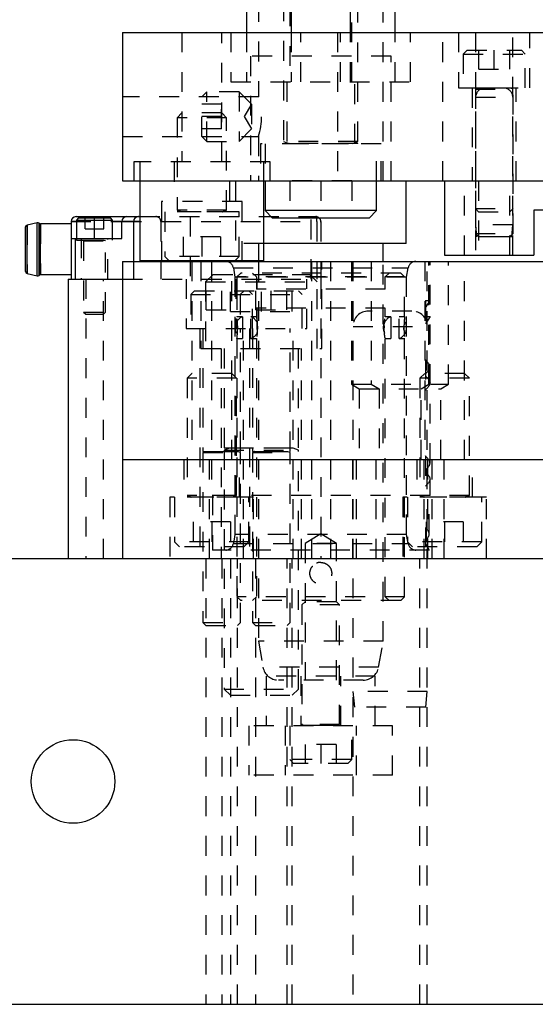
# Model space of a CAD drawing. Header units: inches. Extents: x 1880 to 2363, y -453 to -54.
# Tile 470 of 656: x 1922.06 to 1924.66, y -153.23 to -148.26. Entities that reach past the tile are written whole.
import ezdxf

# ---------------------------------------------------------------- set-up
doc = ezdxf.new("R2010")
doc.units = ezdxf.units.IN
doc.header["$LTSCALE"] = 0.5
doc.header["$MEASUREMENT"] = 0
doc.linetypes.add('HIDDEN', pattern=[0.225, 0.15, -0.075])
doc.layers.add('SID-M-H', color=4, linetype='HIDDEN')
doc.layers.add('SID-M-S', color=105, linetype='Continuous')

msp = doc.modelspace()

# ---------------------------------------------------------------- linework, layer by layer
at = {"layer": 'SID-M-H'}
for p, q in [((1923.26246, -145.56777), (1923.26246, -148.64621)), ((1923.89238, -149.07171), (1923.89238, -145.56777)), ((1923.42117, -147.79046), (1923.42117, -148.57171)), ((1923.73367, -148.57171), (1923.73367, -147.79046)), ((1923.38992, -148.16496), (1923.38992, -148.87194)), ((1923.76492, -148.87194), (1923.76492, -148.16496)), ((1922.87692, -148.32171), (1922.87692, -148.97521)), ((1923.07792, -148.97521), (1923.07792, -148.32171)), ((1923.12392, -148.32171), (1923.12392, -148.57171)), ((1923.20242, -148.32171), (1923.20242, -148.57171)), ((1923.42755, -148.32171), (1923.42755, -148.57171)), ((1923.47742, -148.57171), (1923.47742, -148.32171)), ((1923.66177, -148.32171), (1923.66177, -149.07171)), ((1923.67742, -148.57171), (1923.67742, -148.32171)), ((1923.72729, -148.57171), (1923.72729, -148.32171)), ((1923.95242, -148.57171), (1923.95242, -148.32171)), ((1924.03092, -148.57171), (1924.03092, -148.32171)), ((1924.19307, -149.07171), (1924.19307, -148.32171)), ((1924.27292, -148.32171), (1924.27292, -148.60171)), ((1924.35867, -148.32171), (1924.35867, -149.44671)), ((1924.54617, -149.44671), (1924.54617, -148.32171)), ((1924.63192, -148.60171), (1924.63192, -148.32171)), ((1924.31542, -148.41171), (1924.29642, -148.43071)), ((1924.31542, -148.41171), (1924.58942, -148.41171)), ((1924.3743, -148.50671), (1924.3743, -148.41171)), ((1924.45242, -148.50671), (1924.45242, -148.41171)), ((1924.53055, -148.50671), (1924.53055, -148.41171)), ((1924.60842, -148.43071), (1924.58942, -148.41171)), ((1923.93175, -148.44178), (1923.22309, -148.44178)), ((1923.22309, -148.44178), (1923.22309, -149.07171)), ((1923.93175, -149.07171), (1923.93175, -148.44178)), ((1924.29642, -148.43071), (1924.60842, -148.43071)), ((1924.29642, -148.43071), (1924.29642, -148.60171)), ((1924.60842, -148.60171), (1924.60842, -148.43071)), ((1924.3743, -148.50671), (1924.53055, -148.50671)), ((1923.12392, -148.57171), (1924.03092, -148.57171)), ((1923.40542, -148.57171), (1923.40542, -148.88371)), ((1923.74942, -148.88371), (1923.74942, -148.57171)), ((1923.00192, -148.62171), (1922.97742, -148.64621)), ((1923.00192, -148.87171), (1923.00192, -148.62171)), ((1923.16492, -148.62171), (1923.00192, -148.62171)), ((1923.16492, -148.62171), (1923.16492, -148.87171)), ((1923.22742, -148.68421), (1923.16492, -148.62171)), ((1924.27292, -148.60171), (1924.63192, -148.60171)), ((1924.34192, -148.60171), (1924.34192, -149.07171)), ((1924.35742, -148.60171), (1924.35742, -148.6021)), ((1924.35742, -148.6021), (1924.54742, -148.6021)), ((1924.36873, -148.60363), (1924.35742, -148.60774)), ((1924.35742, -148.60774), (1924.54742, -148.60774)), ((1924.35742, -148.60774), (1924.35742, -149.33621)), ((1924.53612, -148.60363), (1924.36873, -148.60363)), ((1924.50017, -148.60296), (1924.40467, -148.60296)), ((1924.54742, -148.60774), (1924.53612, -148.60363)), ((1924.54742, -148.6021), (1924.54742, -148.60171)), ((1924.54742, -149.33621), (1924.54742, -148.60774)), ((1924.56292, -149.07171), (1924.56292, -148.60171)), ((1923.26246, -148.64621), (1922.57742, -148.64621)), ((1922.97742, -148.84721), (1922.97742, -148.64621)), ((1924.35867, -148.64896), (1924.54617, -148.64896)), ((1923.07585, -148.68421), (1922.97742, -148.68421)), ((1923.07585, -148.80921), (1923.07585, -148.68421)), ((1923.22742, -148.68421), (1923.19134, -148.74671)), ((1923.22742, -148.68421), (1923.22742, -148.80921)), ((1922.87692, -148.7282), (1922.85242, -148.7527)), ((1923.10242, -148.7527), (1922.85242, -148.7527)), ((1922.85242, -148.7527), (1922.85242, -149.21889)), ((1923.07792, -148.7282), (1922.87692, -148.7282)), ((1923.07585, -148.74671), (1922.97742, -148.74671)), ((1923.10242, -148.7527), (1923.07792, -148.7282)), ((1923.10242, -149.21889), (1923.10242, -148.7527)), ((1923.19134, -148.74671), (1923.22742, -148.80921)), ((1923.07585, -148.80921), (1922.97742, -148.80921)), ((1923.16492, -148.87171), (1923.22742, -148.80921)), ((1922.57742, -148.84721), (1923.26289, -148.84721)), ((1922.97742, -148.84721), (1923.00192, -148.87171)), ((1923.00192, -148.87171), (1923.16492, -148.87171)), ((1923.26246, -148.84584), (1923.26246, -149.07171)), ((1923.76492, -148.87194), (1923.38992, -148.87194)), ((1923.38992, -148.87194), (1923.41698, -148.88178)), ((1923.73787, -148.88178), (1923.76492, -148.87194)), ((1923.88192, -148.88371), (1923.27292, -148.88371)), ((1923.27292, -148.88371), (1923.27292, -149.07171)), ((1923.29617, -148.88371), (1923.29617, -149.07171)), ((1923.76492, -148.88331), (1923.38992, -148.88331)), ((1923.38992, -148.88331), (1923.38992, -148.88371)), ((1923.41743, -148.88178), (1923.73742, -148.88178)), ((1923.76492, -148.88371), (1923.76492, -148.88331)), ((1923.85867, -149.07171), (1923.85867, -148.88371)), ((1923.88192, -149.07171), (1923.88192, -148.88371)), ((1923.32117, -148.97521), (1922.63367, -148.97521)), ((1922.63367, -148.97521), (1922.63367, -149.07171)), ((1922.66492, -148.97521), (1922.66492, -149.07171)), ((1922.83692, -148.97521), (1922.83692, -149.17521)), ((1923.11792, -149.17521), (1923.11792, -148.97521)), ((1923.28992, -149.07171), (1923.28992, -148.97521)), ((1923.32117, -149.07171), (1923.32117, -148.97521)), ((1923.14632, -149.07171), (1923.14632, -149.38667)), ((1923.73342, -149.07121), (1923.42142, -149.07121)), ((1923.42142, -149.07121), (1923.42142, -149.25871)), ((1923.57742, -149.07121), (1923.57742, -149.25871)), ((1923.73342, -149.07121), (1923.73342, -149.25871)), ((1924.30242, -149.44671), (1924.30242, -149.07171)), ((1924.37292, -149.07171), (1924.37292, -149.44671)), ((1924.53192, -149.44671), (1924.53192, -149.07171)), ((1923.18042, -149.17521), (1922.77442, -149.17521)), ((1922.77442, -149.17521), (1922.77442, -149.47521)), ((1923.10242, -149.21889), (1922.85242, -149.21889)), ((1922.85242, -149.21889), (1922.87273, -149.22628)), ((1923.08212, -149.22628), (1923.10242, -149.21889)), ((1923.18042, -149.47521), (1923.18042, -149.17521)), ((1924.35742, -149.21121), (1924.54742, -149.21121)), ((1924.35742, -149.21121), (1924.37292, -149.22671)), ((1924.53192, -149.22671), (1924.54742, -149.21121)), ((1922.38882, -149.31375), (1922.38882, -149.25775)), ((1922.43569, -149.3616), (1922.43569, -149.2516)), ((1922.48257, -149.31375), (1922.48257, -149.25775)), ((1922.66492, -149.2516), (1923.55242, -149.2516)), ((1923.16492, -149.2282), (1922.78992, -149.2282)), ((1922.78992, -149.2282), (1922.78992, -149.4532)), ((1923.10242, -149.22781), (1922.85242, -149.22781)), ((1922.85242, -149.22781), (1922.85242, -149.2282)), ((1922.87317, -149.22628), (1923.08167, -149.22628)), ((1922.91797, -149.2516), (1922.91797, -149.5666)), ((1923.10242, -149.2282), (1923.10242, -149.22781)), ((1923.16492, -149.4532), (1923.16492, -149.2282)), ((1923.52821, -149.5666), (1923.52821, -149.2516)), ((1924.37292, -149.22671), (1924.53192, -149.22671)), ((1922.09527, -149.29396), (1922.09527, -149.53925)), ((1922.15564, -149.28502), (1922.15564, -149.54818)), ((1922.15739, -149.28644), (1922.15739, -149.54676)), ((1922.1636, -149.28865), (1922.1636, -149.54455)), ((1922.31758, -149.2766), (1922.57349, -149.2766)), ((1922.38882, -149.31375), (1922.48257, -149.31375)), ((1922.57349, -149.2766), (1923.57742, -149.2766)), ((1922.63285, -149.2766), (1922.63285, -149.5666)), ((1922.77034, -149.2766), (1922.77034, -149.47521)), ((1922.77064, -149.2766), (1922.77064, -149.5666)), ((1923.55774, -149.2766), (1923.55774, -149.5666)), ((1923.57742, -149.2766), (1923.57742, -149.5666)), ((1924.54617, -149.29296), (1924.35867, -149.29296)), ((1924.35867, -149.29296), (1924.36392, -149.35296)), ((1924.54092, -149.35296), (1924.54617, -149.29296)), ((1922.33727, -149.3616), (1922.33727, -149.5666)), ((1922.34419, -149.3616), (1922.34419, -149.36975)), ((1922.34419, -149.36975), (1922.52719, -149.36975)), ((1922.36876, -149.3616), (1922.36876, -149.5666)), ((1922.37969, -149.36975), (1922.37969, -149.37015)), ((1922.37969, -149.37015), (1922.49169, -149.37015)), ((1922.49169, -149.37015), (1922.49169, -149.36975)), ((1922.50262, -149.5666), (1922.50262, -149.3616)), ((1922.52719, -149.36975), (1922.52719, -149.3616)), ((1923.07117, -149.3532), (1922.88367, -149.3532)), ((1922.88367, -149.3532), (1922.88367, -149.4782)), ((1922.97742, -149.3532), (1922.97742, -149.4782)), ((1923.07117, -149.3532), (1923.07117, -149.4782)), ((1924.35742, -149.33621), (1924.54742, -149.33621)), ((1924.35742, -149.33621), (1924.37292, -149.35171)), ((1924.54092, -149.35296), (1924.36392, -149.35296)), ((1924.37292, -149.35171), (1924.53192, -149.35171)), ((1924.53192, -149.35171), (1924.54742, -149.33621)), ((1922.38699, -149.37167), (1922.37969, -149.37433)), ((1922.37969, -149.37433), (1922.49169, -149.37433)), ((1922.37969, -149.37433), (1922.37969, -149.73325)), ((1922.48439, -149.37167), (1922.38699, -149.37167)), ((1922.49169, -149.37433), (1922.48439, -149.37167)), ((1922.49169, -149.73325), (1922.49169, -149.37433)), ((1923.28992, -149.38667), (1923.14632, -149.38667)), ((1923.26246, -149.38667), (1923.26246, -149.47521)), ((1923.16492, -149.4532), (1922.78992, -149.4532)), ((1922.78992, -149.4532), (1922.81193, -149.47521)), ((1923.14292, -149.47521), (1923.16492, -149.4532)), ((1922.63254, -149.4782), (1922.63254, -149.5666)), ((1922.77034, -149.4782), (1922.77034, -149.5666)), ((1922.92692, -149.4782), (1922.92692, -150.4782)), ((1922.97292, -149.4782), (1922.97292, -149.9182)), ((1923.02624, -149.4782), (1923.02624, -150.6593)), ((1923.12792, -150.4782), (1923.12792, -149.4782)), ((1923.1362, -149.51074), (1923.14435, -149.55694)), ((1923.13665, -149.51074), (1924.0182, -149.51074)), ((1923.26246, -149.4782), (1923.26246, -151.39454)), ((1923.53242, -150.9782), (1923.53242, -149.4782)), ((1923.58192, -149.9182), (1923.58192, -149.4782)), ((1923.62742, -150.9782), (1923.62742, -149.4782)), ((1923.73242, -149.4782), (1923.73242, -150.0982)), ((1923.73992, -149.4782), (1923.73992, -153.2282)), ((1923.83242, -149.4782), (1923.83242, -150.0982)), ((1923.89238, -151.39454), (1923.89238, -149.4782)), ((1924.01049, -149.55694), (1924.01864, -149.51074)), ((1924.10192, -149.4782), (1924.10192, -150.4782)), ((1924.11492, -153.2282), (1924.11492, -149.4782)), ((1924.12242, -150.0982), (1924.12242, -149.4782)), ((1924.1286, -150.49607), (1924.1286, -149.4782)), ((1924.22242, -150.0982), (1924.22242, -149.4782)), ((1924.30292, -150.4782), (1924.30292, -149.4782)), ((1922.39119, -149.5666), (1922.39119, -150.9782)), ((1922.48019, -150.9782), (1922.48019, -149.5666)), ((1922.57742, -149.5666), (1923.57742, -149.5666)), ((1922.89792, -149.5666), (1922.89792, -149.8166)), ((1923.03367, -149.5432), (1922.99617, -149.5807)), ((1923.03367, -149.5432), (1923.52117, -149.5432)), ((1923.12142, -149.7307), (1923.12142, -149.5432)), ((1924.01049, -149.55694), (1923.14435, -149.55694)), ((1923.14435, -149.55694), (1923.14435, -150.85615)), ((1923.14792, -149.5666), (1923.14792, -149.8166)), ((1923.17388, -149.53667), (1923.15419, -149.55635)), ((1924.00065, -149.55635), (1923.15419, -149.55635)), ((1923.15419, -149.55635), (1923.15419, -149.75715)), ((1923.98097, -149.53667), (1923.17388, -149.53667)), ((1923.23293, -149.53667), (1923.25262, -149.55635)), ((1923.25262, -149.55635), (1923.25262, -149.61738)), ((1923.25692, -149.8166), (1923.25692, -149.5666)), ((1923.27742, -149.7307), (1923.27742, -149.5432)), ((1923.43342, -149.7307), (1923.43342, -149.5432)), ((1923.50692, -149.8166), (1923.50692, -149.5666)), ((1923.55867, -149.5807), (1923.52117, -149.5432)), ((1923.57742, -149.5666), (1923.57742, -150.9782)), ((1923.90223, -149.55635), (1923.92191, -149.53667)), ((1923.90223, -149.61738), (1923.90223, -149.55635)), ((1924.00065, -149.55635), (1923.98097, -149.53667)), ((1924.00065, -149.75714), (1924.00065, -149.55635)), ((1924.01049, -150.85615), (1924.01049, -149.55694)), ((1922.99617, -149.5807), (1923.55867, -149.5807)), ((1922.99617, -149.5807), (1922.99617, -149.9182)), ((1923.90223, -149.61738), (1923.25262, -149.61738)), ((1923.55867, -149.9182), (1923.55867, -149.5807)), ((1922.94042, -149.6266), (1922.92142, -149.6456)), ((1922.92142, -149.6456), (1923.48342, -149.6456)), ((1922.92142, -149.6456), (1922.92142, -149.8166)), ((1922.94042, -149.6266), (1923.46442, -149.6266)), ((1922.9993, -149.7216), (1922.9993, -149.6266)), ((1923.07742, -149.7216), (1923.07742, -149.6266)), ((1923.15555, -149.7216), (1923.15555, -149.6266)), ((1923.19042, -149.6266), (1923.17142, -149.6456)), ((1923.17142, -149.6456), (1923.17142, -149.8166)), ((1923.23342, -149.6456), (1923.21442, -149.6266)), ((1923.23342, -149.8166), (1923.23342, -149.6456)), ((1923.2493, -149.7216), (1923.2493, -149.6266)), ((1923.32742, -149.7216), (1923.32742, -149.6266)), ((1923.40555, -149.7216), (1923.40555, -149.6266)), ((1923.48342, -149.6456), (1923.46442, -149.6266)), ((1923.48342, -149.8166), (1923.48342, -149.6456)), ((1923.90223, -149.71383), (1923.25262, -149.71383)), ((1923.25262, -149.71383), (1923.25262, -149.75714)), ((1923.90223, -149.75715), (1923.90223, -149.71383)), ((1924.10498, -149.71132), (1924.1286, -149.67505)), ((1924.10498, -149.67505), (1924.1286, -149.67505)), ((1924.10498, -149.67505), (1924.10498, -149.79207)), ((1922.37969, -149.73325), (1922.49169, -149.73325)), ((1922.37969, -149.73325), (1922.39119, -149.74475)), ((1922.39119, -149.74475), (1922.48019, -149.74475)), ((1922.48019, -149.74475), (1922.49169, -149.73325)), ((1922.9993, -149.7216), (1923.15555, -149.7216)), ((1923.12142, -149.7307), (1923.43342, -149.7307)), ((1923.18221, -149.75714), (1923.15395, -149.75714)), ((1923.25262, -149.75714), (1923.22461, -149.75714)), ((1923.2493, -149.7216), (1923.40555, -149.7216)), ((1924.03692, -149.7282), (1923.81792, -149.7282)), ((1923.93024, -149.75714), (1923.90222, -149.75714)), ((1924.00089, -149.75714), (1923.97264, -149.75714)), ((1924.1286, -149.7558), (1924.10498, -149.79207)), ((1924.10498, -149.7558), (1924.1286, -149.7558)), ((1922.89792, -149.8166), (1923.50692, -149.8166)), ((1922.96692, -149.8166), (1922.96692, -150.9782)), ((1922.98242, -149.8166), (1922.98242, -150.437)), ((1923.15758, -149.80353), (1923.1578, -149.81226)), ((1923.17242, -150.437), (1923.17242, -149.8166)), ((1923.18792, -150.9782), (1923.18792, -149.8166)), ((1923.21692, -149.8166), (1923.21692, -150.9782)), ((1923.23242, -149.8166), (1923.23242, -150.437)), ((1923.25703, -149.82136), (1923.25733, -149.81226)), ((1923.42242, -150.437), (1923.42242, -149.8166)), ((1923.43792, -150.9782), (1923.43792, -149.8166)), ((1923.74036, -149.8062), (1924.11449, -149.8062)), ((1923.89782, -149.80315), (1923.89752, -149.81226)), ((1923.99727, -149.82098), (1923.99705, -149.81226)), ((1923.15395, -149.86738), (1923.18221, -149.86738)), ((1923.15419, -149.86737), (1923.15419, -151.17052)), ((1923.22461, -149.86738), (1923.25262, -149.86738)), ((1923.25262, -149.86737), (1923.25262, -151.17052)), ((1923.90222, -149.86738), (1923.93024, -149.86738)), ((1923.90223, -151.17052), (1923.90223, -149.86737)), ((1923.97264, -149.86738), (1924.00089, -149.86738)), ((1924.00065, -151.17052), (1924.00065, -149.86737)), ((1922.97292, -149.9182), (1923.58192, -149.9182)), ((1923.07442, -149.9182), (1923.07442, -150.9782)), ((1923.08992, -149.9182), (1923.08992, -150.4186)), ((1923.46492, -150.4186), (1923.46492, -149.9182)), ((1923.48042, -150.9782), (1923.48042, -149.9182)), ((1924.10498, -149.97424), (1924.10498, -150.12752)), ((1922.92692, -150.0432), (1922.90242, -150.0677)), ((1923.12792, -150.0432), (1922.92692, -150.0432)), ((1923.15242, -150.0677), (1923.12792, -150.0432)), ((1924.10192, -150.0432), (1924.07742, -150.0677)), ((1924.30292, -150.0432), (1924.10192, -150.0432)), ((1924.32742, -150.0677), (1924.30292, -150.0432)), ((1923.15242, -150.0677), (1922.90242, -150.0677)), ((1922.90242, -150.0677), (1922.90242, -150.65889)), ((1923.15242, -150.65889), (1923.15242, -150.0677)), ((1923.73242, -150.0982), (1924.22242, -150.0982)), ((1923.73242, -150.0982), (1923.77117, -150.12057)), ((1923.83242, -150.0982), (1923.87117, -150.12057)), ((1924.32742, -150.0677), (1924.07742, -150.0677)), ((1924.07742, -150.0677), (1924.07742, -150.65889)), ((1924.08367, -150.12057), (1924.12242, -150.0982)), ((1924.18367, -150.12057), (1924.22242, -150.0982)), ((1924.32742, -150.65889), (1924.32742, -150.0677)), ((1923.77117, -150.12057), (1924.18367, -150.12057)), ((1923.77117, -150.12057), (1923.77117, -150.4782)), ((1923.87117, -150.12057), (1923.87117, -150.4782)), ((1924.08367, -150.4782), (1924.08367, -150.12057)), ((1924.18367, -150.4782), (1924.18367, -150.12057)), ((1922.98242, -150.437), (1923.17242, -150.437)), ((1922.99373, -150.43852), (1922.98242, -150.44264)), ((1922.98242, -150.44264), (1923.17242, -150.44264)), ((1922.98242, -150.44264), (1922.98242, -151.3011)), ((1923.16112, -150.43852), (1922.99373, -150.43852)), ((1923.08992, -150.4186), (1923.46492, -150.4186)), ((1923.11698, -150.42012), (1923.08992, -150.42997)), ((1923.08992, -150.42997), (1923.46492, -150.42997)), ((1923.08992, -150.42997), (1923.08992, -151.63695)), ((1923.43742, -150.42012), (1923.11743, -150.42012)), ((1923.17242, -150.44264), (1923.16112, -150.43852)), ((1923.17242, -151.3011), (1923.17242, -150.44264)), ((1923.23242, -150.437), (1923.42242, -150.437)), ((1923.24373, -150.43852), (1923.23242, -150.44264)), ((1923.23242, -150.44264), (1923.42242, -150.44264)), ((1923.23242, -150.44264), (1923.23242, -151.3011)), ((1923.41112, -150.43852), (1923.24373, -150.43852)), ((1923.42242, -150.44264), (1923.41112, -150.43852)), ((1923.42242, -151.3011), (1923.42242, -150.44264)), ((1923.46492, -150.42997), (1923.43787, -150.42012)), ((1923.46492, -151.63695), (1923.46492, -150.42997)), ((1924.10498, -150.4598), (1924.10498, -150.61308)), ((1922.88692, -150.4782), (1922.88692, -150.6682)), ((1923.01492, -150.4782), (1923.01492, -150.9782)), ((1923.16792, -150.6682), (1923.16792, -150.4782)), ((1923.73742, -150.4782), (1923.73742, -150.9782)), ((1923.75555, -150.4782), (1923.75555, -150.9782)), ((1923.85555, -150.4782), (1923.85555, -150.9782)), ((1924.06192, -150.4782), (1924.06192, -150.6682)), ((1924.0993, -150.9782), (1924.0993, -150.4782)), ((1924.11742, -150.9782), (1924.11742, -150.4782)), ((1924.13992, -150.9782), (1924.13992, -150.4782)), ((1924.1993, -150.9782), (1924.1993, -150.4782)), ((1924.34292, -150.6682), (1924.34292, -150.4782)), ((1924.1286, -150.6593), (1924.1286, -150.57681)), ((1923.15242, -150.65889), (1922.90242, -150.65889)), ((1922.90242, -150.65889), (1922.92273, -150.66628)), ((1924.1286, -150.6593), (1923.02624, -150.6593)), ((1923.03018, -150.6593), (1923.03018, -150.93489)), ((1923.13212, -150.66628), (1923.15242, -150.65889)), ((1924.32742, -150.65889), (1924.07742, -150.65889)), ((1924.07742, -150.65889), (1924.09773, -150.66628)), ((1924.12467, -150.85415), (1924.12467, -150.6593)), ((1924.30712, -150.66628), (1924.32742, -150.65889)), ((1923.23842, -150.6682), (1922.81642, -150.6682)), ((1922.81642, -150.6682), (1922.81642, -150.9782)), ((1922.83992, -150.6682), (1922.83992, -150.8932)), ((1923.15242, -150.66781), (1922.90242, -150.66781)), ((1922.90242, -150.66781), (1922.90242, -150.6682)), ((1922.92317, -150.66628), (1923.13167, -150.66628)), ((1923.15242, -150.6682), (1923.15242, -150.66781)), ((1923.21492, -150.8932), (1923.21492, -150.6682)), ((1923.23842, -150.9782), (1923.23842, -150.6682)), ((1924.41342, -150.6682), (1923.99142, -150.6682)), ((1923.99142, -150.6682), (1923.99142, -150.9782)), ((1924.01492, -150.6682), (1924.01492, -150.8932)), ((1924.32742, -150.66781), (1924.07742, -150.66781)), ((1924.07742, -150.66781), (1924.07742, -150.6682)), ((1924.09817, -150.66628), (1924.30667, -150.66628)), ((1924.32742, -150.6682), (1924.32742, -150.66781)), ((1924.38992, -150.8932), (1924.38992, -150.6682)), ((1924.41342, -150.9782), (1924.41342, -150.6682)), ((1923.12117, -150.7932), (1922.93367, -150.7932)), ((1922.93367, -150.7932), (1922.93367, -150.9182)), ((1923.02742, -150.7932), (1923.02742, -150.9182)), ((1923.12117, -150.7932), (1923.12117, -150.9182)), ((1924.29617, -150.7932), (1924.10867, -150.7932)), ((1924.10867, -150.7932), (1924.10867, -150.9182)), ((1924.20242, -150.7932), (1924.20242, -150.9182)), ((1924.29617, -150.7932), (1924.29617, -150.9182)), ((1923.14435, -150.85615), (1923.1362, -150.90236)), ((1924.01049, -150.85615), (1923.14435, -150.85615)), ((1923.57742, -150.85362), (1923.49792, -150.90139)), ((1923.65692, -150.90139), (1923.57742, -150.85362)), ((1924.01864, -150.90236), (1924.01049, -150.85615)), ((1924.10498, -150.8211), (1924.10498, -150.93489)), ((1923.21492, -150.8932), (1922.83992, -150.8932)), ((1922.83992, -150.8932), (1922.86492, -150.9182)), ((1923.13665, -150.90236), (1924.0182, -150.90236)), ((1923.18992, -150.9182), (1923.21492, -150.8932)), ((1923.65692, -150.90139), (1923.49792, -150.90139)), ((1923.49792, -150.90139), (1923.49792, -151.59139)), ((1923.65692, -151.59139), (1923.65692, -150.90139)), ((1924.38992, -150.8932), (1924.01492, -150.8932)), ((1924.01492, -150.8932), (1924.03992, -150.9182)), ((1924.10498, -150.90185), (1924.12467, -150.93489)), ((1924.36492, -150.9182), (1924.38992, -150.8932)), ((1923.18992, -150.9182), (1922.86492, -150.9182)), ((1924.12467, -150.93489), (1923.03018, -150.93489)), ((1924.36492, -150.9182), (1924.03992, -150.9182)), ((1922.99792, -150.9782), (1922.99792, -153.2282)), ((1923.07742, -150.9782), (1923.07742, -153.2282)), ((1923.12117, -150.9782), (1923.12117, -153.2282)), ((1923.15692, -153.2282), (1923.15692, -150.9782)), ((1923.24792, -150.9782), (1923.24792, -153.2282)), ((1923.40692, -153.2282), (1923.40692, -150.9782)), ((1923.43367, -153.2282), (1923.43367, -150.9782)), ((1924.07742, -153.2282), (1924.07742, -150.9782)), ((1924.00065, -151.17052), (1923.15419, -151.17052)), ((1923.15419, -151.17052), (1923.17388, -151.19021)), ((1923.98097, -151.19021), (1923.17388, -151.19021)), ((1923.25262, -151.17052), (1923.23293, -151.19021)), ((1923.49792, -151.19671), (1923.48242, -151.21221)), ((1923.65692, -151.19671), (1923.49792, -151.19671)), ((1923.67242, -151.21221), (1923.65692, -151.19671)), ((1923.92191, -151.19021), (1923.90223, -151.17052)), ((1923.98097, -151.19021), (1924.00065, -151.17052)), ((1923.67242, -151.21221), (1923.48242, -151.21221)), ((1923.48242, -151.21221), (1923.48242, -151.81567)), ((1923.67242, -151.81567), (1923.67242, -151.21221)), ((1922.98242, -151.3011), (1923.17242, -151.3011)), ((1922.98242, -151.3011), (1922.99792, -151.3166)), ((1923.15692, -151.3166), (1923.17242, -151.3011)), ((1923.23242, -151.3011), (1923.42242, -151.3011)), ((1923.23242, -151.3011), (1923.24792, -151.3166)), ((1923.40692, -151.3166), (1923.42242, -151.3011)), ((1922.99792, -151.3166), (1923.15692, -151.3166)), ((1923.24792, -151.3166), (1923.40692, -151.3166)), ((1923.89238, -151.39454), (1923.26246, -151.39454)), ((1923.26246, -151.39454), (1923.2857, -151.52632)), ((1923.86915, -151.52632), (1923.89238, -151.39454)), ((1923.86915, -151.52632), (1923.2857, -151.52632)), ((1923.85242, -151.57171), (1923.30242, -151.57171)), ((1923.30242, -151.57171), (1923.30242, -151.82171)), ((1923.7916, -151.59139), (1923.36324, -151.59139)), ((1923.47592, -151.57171), (1923.47592, -151.82171)), ((1923.67892, -151.82171), (1923.67892, -151.57171)), ((1923.85242, -151.82171), (1923.85242, -151.57171)), ((1923.08992, -151.63695), (1923.46492, -151.63695)), ((1923.08992, -151.63695), (1923.12117, -151.6682)), ((1923.43367, -151.6682), (1923.46492, -151.63695)), ((1924.11492, -151.6482), (1923.73992, -151.6482)), ((1923.73992, -151.6482), (1923.74692, -151.7282)), ((1924.10792, -151.7282), (1924.11492, -151.6482)), ((1923.12117, -151.6682), (1923.43367, -151.6682)), ((1924.10792, -151.7282), (1923.74692, -151.7282)), ((1923.93992, -151.82171), (1923.21492, -151.82171)), ((1923.21492, -151.82171), (1923.21492, -152.07171)), ((1923.39792, -151.82171), (1923.39792, -152.07171)), ((1923.42142, -151.82171), (1923.42142, -151.99271)), ((1923.67242, -151.81567), (1923.48242, -151.81567)), ((1923.48242, -151.81567), (1923.49373, -151.81978)), ((1923.67242, -151.82131), (1923.48242, -151.82131)), ((1923.48242, -151.82131), (1923.48242, -151.82171)), ((1923.49373, -151.81978), (1923.66112, -151.81978)), ((1923.66112, -151.81978), (1923.67242, -151.81567)), ((1923.67242, -151.82171), (1923.67242, -151.82131)), ((1923.73342, -151.99271), (1923.73342, -151.82171)), ((1923.75692, -152.07171), (1923.75692, -151.82171)), ((1923.93992, -152.07171), (1923.93992, -151.82171)), ((1923.65555, -151.91671), (1923.4993, -151.91671)), ((1923.4993, -151.91671), (1923.4993, -152.01171)), ((1923.57742, -151.91671), (1923.57742, -152.01171)), ((1923.65555, -151.91671), (1923.65555, -152.01171)), ((1923.73342, -151.99271), (1923.42142, -151.99271)), ((1923.42142, -151.99271), (1923.44042, -152.01171)), ((1923.71442, -152.01171), (1923.73342, -151.99271)), ((1923.71442, -152.01171), (1923.44042, -152.01171)), ((1923.93992, -152.07171), (1923.21492, -152.07171))]:
    msp.add_line(p, q, dxfattribs=at)
for centre, radius, start, end in [((1924.40467, -148.64896), 0.046, 90, 180), ((1924.36846, -148.60289), 0.000787, 290, 90), ((1924.50017, -148.64896), 0.046, 0, 90), ((1924.53639, -148.60289), 0.000787, 90, 250), ((1922.95624, -148.74669), 0.32229, 342.08188, 18.16631), ((1923.41671, -148.88252), 0.000787, 270, 70), ((1923.73814, -148.88252), 0.000787, 110, 270), ((1922.65785, -149.2766), 0.025, 90, 180), ((1922.74534, -149.2766), 0.025, 0, 90), ((1922.74564, -149.2766), 0.025, 0, 90), ((1922.87246, -149.22702), 0.000787, 270, 70), ((1923.08239, -149.22702), 0.000787, 110, 270), ((1923.55242, -149.2766), 0.025, 0, 90), ((1922.38672, -149.37093), 0.000787, 290, 90), ((1922.48466, -149.37093), 0.000787, 90, 250), ((1923.09743, -149.51757), 0.03937, 10, 90), ((1924.05741, -149.51757), 0.03937, 90, 170), ((1923.20341, -149.81226), 0.05906, 111.07415, 248.95922), ((1923.20341, -149.81226), 0.05906, 26.73667, 68.97858), ((1923.81792, -149.8062), 0.078, 90, 180), ((1923.95144, -149.81226), 0.05906, 111.07415, 248.95922), ((1923.95144, -149.81226), 0.05906, 291.07319, 68.97858), ((1924.03692, -149.8062), 0.078, 0, 90), ((1923.20341, -149.81226), 0.05906, 291.07319, 335.35519), ((1922.99346, -150.43778), 0.000787, 290, 90), ((1923.11671, -150.41938), 0.000787, 290, 90), ((1923.16139, -150.43778), 0.000787, 90, 250), ((1923.24346, -150.43778), 0.000787, 290, 90), ((1923.41139, -150.43778), 0.000787, 90, 250), ((1923.43814, -150.41938), 0.000787, 90, 250), ((1922.92246, -150.66702), 0.000787, 270, 70), ((1923.13239, -150.66702), 0.000787, 110, 270), ((1924.09746, -150.66702), 0.000787, 270, 70), ((1924.30739, -150.66702), 0.000787, 110, 270), ((1923.09743, -150.89552), 0.03937, 270.00001, 350), ((1924.05741, -150.89552), 0.03937, 190, 269.99999), ((1923.36324, -151.51265), 0.07874, 190, 270), ((1923.7916, -151.51265), 0.07874, 270, 350), ((1923.49346, -151.82052), 0.000787, 270, 70), ((1923.66139, -151.82052), 0.000787, 110, 270)]:
    msp.add_arc(centre, radius, start, end, dxfattribs=at)
msp.add_ellipse((1923.55242, -149.2766), major_axis=(0, 0.025), ratio=0.2125984, start_param=4.712389, end_param=6.2831853, dxfattribs=at)
for points, knots in [([(1923.1542, -149.86737), (1923.15431, -149.86654), (1923.15453, -149.86489), (1923.156, -149.85215), (1923.1574, -149.83398), (1923.15799, -149.81227), (1923.15741, -149.79068), (1923.15597, -149.77213), (1923.15467, -149.76068), (1923.15402, -149.75575), (1923.1542, -149.75715), (1923.1542, -149.75715)], [0, 0, 0, 0, 0.1248697, 0.2498658, 0.3748436, 0.4998001, 0.6247745, 0.7497699, 0.8747458, 0.9997035, 1, 1, 1, 1]), ([(1923.18221, -149.75718), (1923.18221, -149.75716), (1923.18221, -149.75574), (1923.18221, -149.76065), (1923.18221, -149.7721), (1923.18221, -149.79066), (1923.18221, -149.80506), (1923.18221, -149.81226)], [0, 0, 0, 0, 0.00223953, 0.25167965, 0.50111976, 0.75055988, 1, 1, 1, 1]), ([(1923.22461, -149.86735), (1923.22461, -149.86736), (1923.22461, -149.86877), (1923.22461, -149.86386), (1923.22461, -149.85242), (1923.22461, -149.83386), (1923.22461, -149.81226), (1923.22461, -149.79066), (1923.22461, -149.7721), (1923.22461, -149.76065), (1923.22461, -149.75574), (1923.22461, -149.75715), (1923.22461, -149.75716)], [0, 0, 0, 0, 0.000711, 0.1255448, 0.2503786, 0.3752125, 0.5000463, 0.6248802, 0.749714, 0.8745478, 0.9993817, 1, 1, 1, 1]), ([(1923.25262, -149.75714), (1923.25277, -149.75797), (1923.25306, -149.75963), (1923.25498, -149.77236), (1923.25681, -149.79052), (1923.25759, -149.81224), (1923.25682, -149.83386), (1923.25494, -149.85239), (1923.25324, -149.86382), (1923.25239, -149.86877), (1923.25262, -149.86737), (1923.25262, -149.86737)], [0, 0, 0, 0, 0.1248663, 0.2498773, 0.3748577, 0.4998013, 0.6247759, 0.7497864, 0.8747639, 0.9997108, 1, 1, 1, 1]), ([(1923.90222, -149.86737), (1923.90208, -149.86654), (1923.90179, -149.86488), (1923.89987, -149.85215), (1923.89804, -149.83399), (1923.89726, -149.81227), (1923.89802, -149.79066), (1923.89991, -149.77213), (1923.90161, -149.76069), (1923.90245, -149.75574), (1923.90222, -149.75715), (1923.90222, -149.75715)], [0, 0, 0, 0, 0.1248663, 0.2498773, 0.3748577, 0.4998013, 0.6247759, 0.7497864, 0.8747639, 0.9997108, 1, 1, 1, 1]), ([(1923.93024, -149.75718), (1923.93024, -149.75716), (1923.93024, -149.75574), (1923.93024, -149.76065), (1923.93024, -149.7721), (1923.93024, -149.79066), (1923.93024, -149.80506), (1923.93024, -149.81226)], [0, 0, 0, 0, 0.0022395, 0.2516796, 0.5011198, 0.7505599, 1, 1, 1, 1]), ([(1924.00065, -149.75714), (1924.00054, -149.75797), (1924.00031, -149.75963), (1923.99884, -149.77236), (1923.99744, -149.79054), (1923.99685, -149.81224), (1923.99743, -149.83384), (1923.99887, -149.85239), (1924.00018, -149.86383), (1924.00083, -149.86877), (1924.00065, -149.86737), (1924.00065, -149.86737)], [0, 0, 0, 0, 0.1248697, 0.2498658, 0.3748436, 0.4998001, 0.6247745, 0.7497699, 0.8747458, 0.9997035, 1, 1, 1, 1]), ([(1923.18221, -149.81226), (1923.18221, -149.81948), (1923.18221, -149.83392), (1923.18221, -149.85214), (1923.18221, -149.86489), (1923.18221, -149.86655), (1923.18221, -149.86737)], [0, 0, 0, 0, 0.2500103, 0.5000207, 0.750031, 1, 1, 1, 1]), ([(1923.93024, -149.81226), (1923.93024, -149.81948), (1923.93024, -149.83392), (1923.93024, -149.85214), (1923.93024, -149.86489), (1923.93024, -149.86655), (1923.93024, -149.86737)], [0, 0, 0, 0, 0.2500103, 0.5000207, 0.750031, 1, 1, 1, 1]), ([(1923.57742, -150.9973), (1923.5702, -150.99813), (1923.55576, -150.99979), (1923.53744, -151.01253), (1923.52519, -151.03071), (1923.52087, -151.0524), (1923.52518, -151.07406), (1923.53742, -151.09238), (1923.55573, -151.10464), (1923.57739, -151.10897), (1923.59905, -151.10467), (1923.61738, -151.09243), (1923.62964, -151.07412), (1923.63398, -151.05247), (1923.62968, -151.03077), (1923.61745, -151.01257), (1923.59913, -150.9998), (1923.58467, -150.99813), (1923.57742, -150.9973)], [0, 0, 0, 0, 0.062486, 0.1249819, 0.1874706, 0.2499488, 0.3124372, 0.3749358, 0.4374251, 0.4999039, 0.5623916, 0.6248896, 0.6873781, 0.7498573, 0.8123459, 0.8748441, 0.9373155, 1, 1, 1, 1]), ([(1923.57744, -150.9973), (1923.56986, -150.99741), (1923.56229, -150.99752), (1923.55633, -151.00149), (1923.55633, -151.00149)], [0, 0, 0, 0, 0.9994884, 1, 1, 1, 1])]:
    msp.add_open_spline(points, degree=3, knots=knots, dxfattribs=at)
for points in [[(1923.97264, -149.86738), (1923.97264, -149.86655), (1923.97264, -149.86489), (1923.97264, -149.85214), (1923.97264, -149.83392), (1923.97264, -149.81226), (1923.97264, -149.79059), (1923.97264, -149.77237), (1923.97264, -149.75962), (1923.97264, -149.75797), (1923.97264, -149.75714)], [(1924.10498, -150.04677), (1924.11679, -150.03468), (1924.14041, -150.0105), (1924.11679, -149.98633), (1924.10498, -149.97424)], [(1924.10498, -150.05498), (1924.11679, -150.06707), (1924.14041, -150.09125), (1924.11679, -150.11543), (1924.10498, -150.12752)], [(1924.10498, -150.53234), (1924.11679, -150.52025), (1924.14041, -150.49607), (1924.11679, -150.47189), (1924.10498, -150.4598)], [(1924.10498, -150.54055), (1924.11679, -150.55264), (1924.14041, -150.57681), (1924.11679, -150.60099), (1924.10498, -150.61308)], [(1924.10498, -150.88719), (1924.11482, -150.87618), (1924.13451, -150.85415), (1924.11482, -150.83212), (1924.10498, -150.8211)]]:
    msp.add_open_spline(points, degree=3, dxfattribs=at)
at = {"layer": 'SID-M-S'}
for p, q in [((1923.20242, -148.1932), (1923.20242, -148.32171)), ((1923.42755, -148.1932), (1923.42755, -148.32171)), ((1923.72729, -148.32171), (1923.72729, -148.1932)), ((1923.95242, -148.32171), (1923.95242, -148.1932)), ((1922.57742, -148.32171), (1922.57742, -149.07171)), ((1922.57742, -148.32171), (1924.70242, -148.32171)), ((1922.57742, -149.07171), (1924.70242, -149.07171)), ((1922.66492, -149.07171), (1922.66492, -149.47521)), ((1923.28992, -149.47521), (1923.28992, -149.07171)), ((1923.29617, -149.07171), (1923.29617, -149.22121)), ((1923.85867, -149.22121), (1923.85867, -149.07171)), ((1924.00853, -149.38667), (1924.00853, -149.07171)), ((1924.20242, -149.07171), (1924.20242, -149.44671)), ((1923.29617, -149.22121), (1923.33367, -149.25871)), ((1923.85867, -149.22121), (1923.29617, -149.22121)), ((1923.82117, -149.25871), (1923.85867, -149.22121)), ((1924.70242, -149.21921), (1924.65232, -149.21921)), ((1924.65232, -149.21921), (1924.65232, -149.44671)), ((1922.34258, -149.2516), (1922.66492, -149.2516)), ((1922.35539, -149.25775), (1922.34419, -149.26895)), ((1922.34419, -149.26895), (1922.34419, -149.3616)), ((1922.34419, -149.26895), (1922.52719, -149.26895)), ((1922.35539, -149.25775), (1922.51599, -149.25775)), ((1922.43569, -149.2516), (1922.43569, -149.25775)), ((1922.52719, -149.26895), (1922.51599, -149.25775)), ((1922.52719, -149.3616), (1922.52719, -149.26895)), ((1923.82117, -149.25871), (1923.33367, -149.25871)), ((1922.08733, -149.52946), (1922.08733, -149.30374)), ((1922.14663, -149.28315), (1922.09527, -149.29396)), ((1922.09527, -149.53925), (1922.09527, -149.29396)), ((1922.14663, -149.55006), (1922.14663, -149.28315)), ((1922.15739, -149.28644), (1922.15564, -149.28502)), ((1922.15564, -149.54818), (1922.15564, -149.28502)), ((1922.15739, -149.54676), (1922.15739, -149.28644)), ((1922.31758, -149.28865), (1922.1636, -149.28865)), ((1922.1636, -149.54455), (1922.1636, -149.28865)), ((1922.31758, -149.2766), (1922.31758, -149.5666)), ((1922.34419, -149.2766), (1922.31758, -149.2766)), ((1922.66492, -149.2766), (1922.52719, -149.2766)), ((1922.57349, -149.3616), (1922.57349, -149.2766)), ((1922.63254, -149.2766), (1922.63254, -149.4782)), ((1922.31758, -149.3616), (1922.57349, -149.3616)), ((1922.33727, -149.3616), (1922.33727, -149.5666)), ((1924.00853, -149.38667), (1923.28992, -149.38667)), ((1923.89238, -149.4782), (1923.89238, -149.38667)), ((1924.20242, -149.44671), (1924.65232, -149.44671)), ((1922.57742, -149.4782), (1924.70242, -149.4782)), ((1922.57742, -149.4782), (1922.57742, -150.9782)), ((1923.28992, -149.47521), (1922.66492, -149.47521)), ((1922.77034, -149.47521), (1922.77034, -149.4782)), ((1922.81193, -149.47521), (1922.81492, -149.4782)), ((1923.13992, -149.4782), (1923.14292, -149.47521)), ((1923.26246, -149.47521), (1923.26246, -149.4782)), ((1922.09527, -149.53925), (1922.14663, -149.55006)), ((1922.15564, -149.54818), (1922.15739, -149.54676)), ((1922.1636, -149.54455), (1922.31758, -149.54455)), ((1922.30242, -149.5666), (1922.30242, -150.9782)), ((1922.30242, -149.5666), (1922.57742, -149.5666)), ((1922.57742, -150.4782), (1926.45289, -150.4782)), ((1918.82742, -150.9782), (1932.82742, -150.9782)), ((1918.82742, -153.2282), (1932.82742, -153.2282))]:
    msp.add_line(p, q, dxfattribs=at)
msp.add_circle((1922.32742, -152.1032), 0.21095, dxfattribs=at)
for centre, radius, start, end in [((1922.34258, -149.2766), 0.025, 90, 180), ((1922.59849, -149.2766), 0.025, 90, 180), ((1922.65754, -149.2766), 0.025, 90, 180), ((1922.09733, -149.30374), 0.01, 101.88447, 180), ((1922.14933, -149.29278), 0.01, 50.85302, 105.64507), ((1922.1636, -149.27881), 0.00984, 230.85302, 270), ((1922.09733, -149.52946), 0.01, 180, 258.11553), ((1922.14933, -149.54043), 0.01, 254.35493, 309.14698), ((1922.1636, -149.5544), 0.00984, 90, 129.14698)]:
    msp.add_arc(centre, radius, start, end, dxfattribs=at)

doc.saveas('drawing.dxf')
